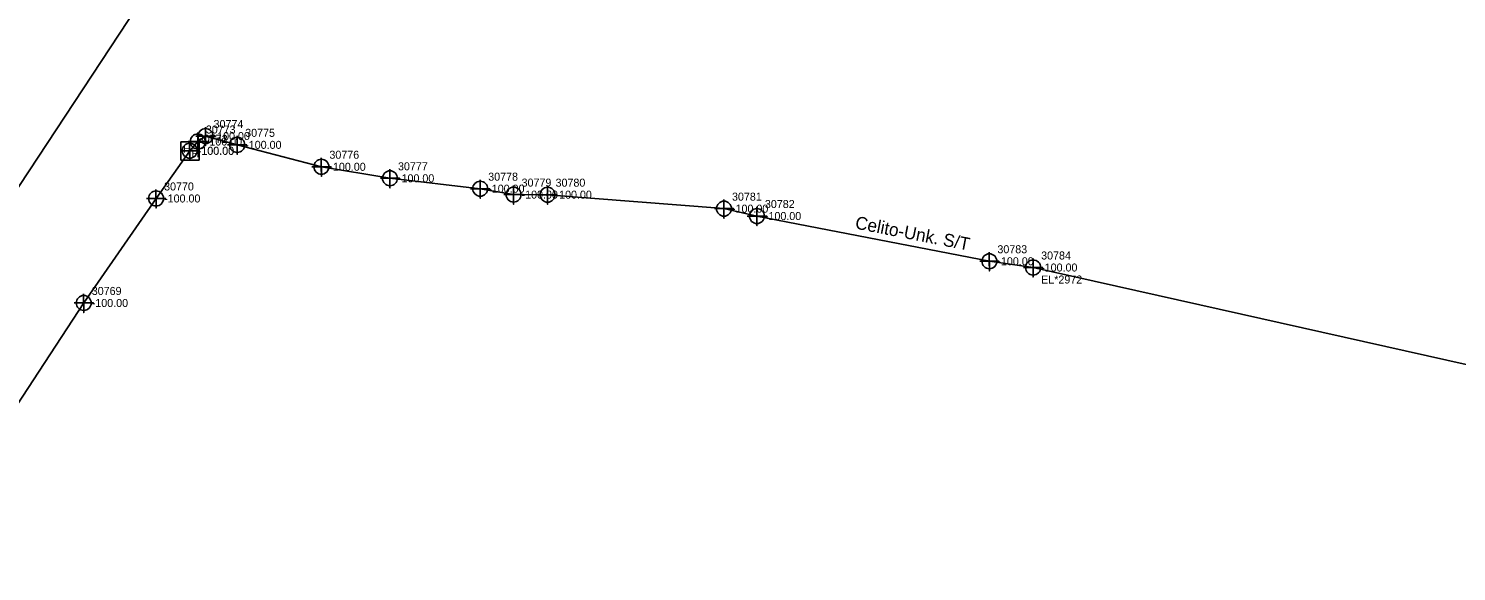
# Model space of a CAD drawing. Extents: x 2083698 to 2094313, y 743246 to 752873.
# Drawn here: x 2090061.4 to 2090507.3, y 744836.5 to 745005.8 of the extents above; entities that cross this region are included whole.
import ezdxf

# ---------------------------------------------------------------- set-up
doc = ezdxf.new("R2010")
doc.units = 0
for name, color, linetype in [('Exist Property Iron Pin CELL', 7, 'Continuous'), ('Exist Property Iron Pin Cogo Elevation', 7, 'Continuous'), ('Exist Property Iron Pin Cogo Number', 7, 'Continuous'), ('Exist Right of Way Line Leader', 7, 'Continuous'), ('Exist Right of Way Line Text', 7, 'Continuous'), ('Exist Utilities Telephone UG Conduit SUE LOS B', 7, 'Continuous'), ('Exist Utilities Telephone UG Conduit SUE LOS B Text', 7, 'Continuous'), ('Exist Utilities Telephone UG Conduit SUE LOS D', 7, 'Continuous'), ('Scratch_Level_2', 7, 'Continuous'), ('Scratch_Level_3', 7, 'Continuous')]:
    doc.layers.add(name, color=color, linetype=linetype)

msp = doc.modelspace()

# ---------------------------------------------------------------- linework, layer by layer
at = {"layer": 'Exist Property Iron Pin CELL'}
for p, q in [((2090108.93, 744970.53), (2090108.93, 744964.8)), ((2090114.65, 744970.53), (2090108.93, 744970.53)), ((2090114.65, 744964.8), (2090114.65, 744970.53)), ((2090111.79, 744967.67), (2090111.79, 744967.67)), ((2090108.93, 744964.8), (2090114.65, 744964.8))]:
    msp.add_line(p, q, dxfattribs=at)
at = {"layer": 'Exist Right of Way Line Text'}
for points in [[(2090116.67, 744975.12), (2090116.7, 744969.3), (2090116.69, 744972.3), (2090119.7, 744972.3), (2090113.7, 744972.3)], [(2090111.72, 744970.54), (2090111.75, 744964.72), (2090111.73, 744967.72), (2090114.75, 744967.72), (2090108.75, 744967.72)], [(2090114.25, 744973.4), (2090114.28, 744967.59), (2090114.26, 744970.59), (2090117.28, 744970.59), (2090111.28, 744970.59)], [(2090126.55, 744972.37), (2090126.58, 744966.56), (2090126.56, 744969.56), (2090129.58, 744969.56), (2090123.58, 744969.56)], [(2090152.84, 744965.54), (2090152.87, 744959.72), (2090152.85, 744962.72), (2090155.87, 744962.72), (2090149.87, 744962.72)], [(2090174.26, 744961.94), (2090174.29, 744956.12), (2090174.28, 744959.12), (2090177.29, 744959.12), (2090171.29, 744959.12)], [(2090202.44, 744958.69), (2090202.47, 744952.88), (2090202.46, 744955.88), (2090205.47, 744955.88), (2090199.47, 744955.88)], [(2090101.22, 744955.64), (2090101.25, 744949.83), (2090101.24, 744952.83), (2090104.25, 744952.83), (2090098.25, 744952.83)], [(2090212.86, 744956.85), (2090212.89, 744951.03), (2090212.88, 744954.03), (2090215.89, 744954.03), (2090209.89, 744954.03)], [(2090223.46, 744956.83), (2090223.5, 744951.01), (2090223.48, 744954.01), (2090226.5, 744954.01), (2090220.5, 744954.01)], [(2090278.57, 744952.46), (2090278.6, 744946.65), (2090278.59, 744949.65), (2090281.6, 744949.65), (2090275.6, 744949.65)], [(2090288.84, 744950.17), (2090288.88, 744944.35), (2090288.86, 744947.35), (2090291.88, 744947.35), (2090285.88, 744947.35)], [(2090361.44, 744936.05), (2090361.48, 744930.24), (2090361.46, 744933.24), (2090364.48, 744933.24), (2090358.48, 744933.24)], [(2090375.11, 744934.1), (2090375.14, 744928.29), (2090375.12, 744931.29), (2090378.14, 744931.29), (2090372.14, 744931.29)], [(2090078.62, 744923.05), (2090078.66, 744917.23), (2090078.64, 744920.23), (2090081.66, 744920.23), (2090075.66, 744920.23)]]:
    msp.add_lwpolyline(points, dxfattribs=at)
for centre in [(2090114.28, 744970.59), (2090116.7, 744972.3), (2090126.58, 744969.56), (2090111.75, 744967.72), (2090152.87, 744962.72), (2090174.29, 744959.12), (2090202.47, 744955.88), (2090101.25, 744952.83), (2090212.89, 744954.03), (2090223.5, 744954.01), (2090278.6, 744949.65), (2090288.88, 744947.35), (2090361.48, 744933.24), (2090375.14, 744931.29), (2090078.66, 744920.23)]:
    msp.add_circle(centre, 2.34, dxfattribs=at)
at = {"layer": 'Exist Utilities Telephone UG Conduit SUE LOS B'}
msp.add_line((2090375.14, 744931.29), (2090528.17, 744897.02), dxfattribs=at)
msp.add_lwpolyline([(2089870.95, 744767.39), (2089876.52, 744767.37), (2089908.35, 744774.5), (2089938.75, 744780.58), (2089966.2, 744790.56), (2089979.99, 744801.82), (2090004.35, 744823.35), (2090037.16, 744860.56), (2090047.13, 744872.25), (2090078.66, 744920.23), (2090101.25, 744952.83), (2090111.75, 744967.72), (2090114.28, 744970.59), (2090116.7, 744972.3), (2090126.58, 744969.56), (2090152.87, 744962.72), (2090174.29, 744959.12), (2090202.47, 744955.88), (2090212.89, 744954.03), (2090223.5, 744954.01), (2090278.6, 744949.65), (2090288.88, 744947.35), (2090361.48, 744933.24), (2090375.14, 744931.29)], dxfattribs=at)
at = {"layer": 'Exist Utilities Telephone UG Conduit SUE LOS D'}
msp.add_lwpolyline([(2090044.42, 744935.61), (2090109.55, 745034.3)], dxfattribs=at)

# ---------------------------------------------------------------- texts
at = {"layer": 'Exist Property Iron Pin CELL'}
for p in [(2090109.7, 744967.07), (2090112.28, 744965.61)]:
    msp.add_text('H', height=2.5, dxfattribs=at).set_placement(p)
at = {"layer": 'Exist Property Iron Pin Cogo Elevation'}
msp.add_text('-100.00', height=2.5, dxfattribs=at).set_placement((2090114.29, 744966.42))
at = {"layer": 'Exist Property Iron Pin Cogo Number'}
msp.add_text('30772', height=2.5, dxfattribs=at).set_placement((2090114.29, 744970.17))
at = {"layer": 'Exist Right of Way Line Leader'}
for s, p in [('30773', (2090116.78, 744973.09)), ('30774', (2090119.2, 744974.8)), ('30771', (2090114.25, 744970.22)), ('30775', (2090129.08, 744972.06)), ('30776', (2090155.37, 744965.22)), ('30777', (2090176.79, 744961.62)), ('30770', (2090103.75, 744955.33)), ('30778', (2090204.97, 744958.38)), ('30779', (2090215.39, 744956.53)), ('30780', (2090226, 744956.51)), ('30781', (2090281.1, 744952.15)), ('30782', (2090291.38, 744949.85)), ('30783', (2090363.98, 744935.74)), ('30784', (2090377.64, 744933.79)), ('30769', (2090081.16, 744922.73))]:
    msp.add_text(s, height=2.5, dxfattribs=at).set_placement(p)
at = {"layer": 'Exist Utilities Telephone UG Conduit SUE LOS B Text'}
msp.add_text('Celito-Unk. S/T', height=4, rotation=348.9945, dxfattribs=at).set_placement((2090319.34, 744943.47))
at = {"layer": 'Scratch_Level_2'}
for p in [(2090116.78, 744969.34), (2090119.2, 744971.05), (2090129.08, 744968.31), (2090114.25, 744966.47), (2090155.37, 744961.47), (2090176.79, 744957.87), (2090204.97, 744954.63), (2090103.75, 744951.58), (2090215.39, 744952.78), (2090226, 744952.76), (2090281.1, 744948.4), (2090291.38, 744946.1), (2090363.98, 744931.99), (2090377.64, 744930.04), (2090081.16, 744918.98)]:
    msp.add_text('-100.00', height=2.5, dxfattribs=at).set_placement(p)
at = {"layer": 'Scratch_Level_3'}
msp.add_text('EL*2972', height=2.5, dxfattribs=at).set_placement((2090377.64, 744926.29))

doc.saveas('drawing.dxf')
